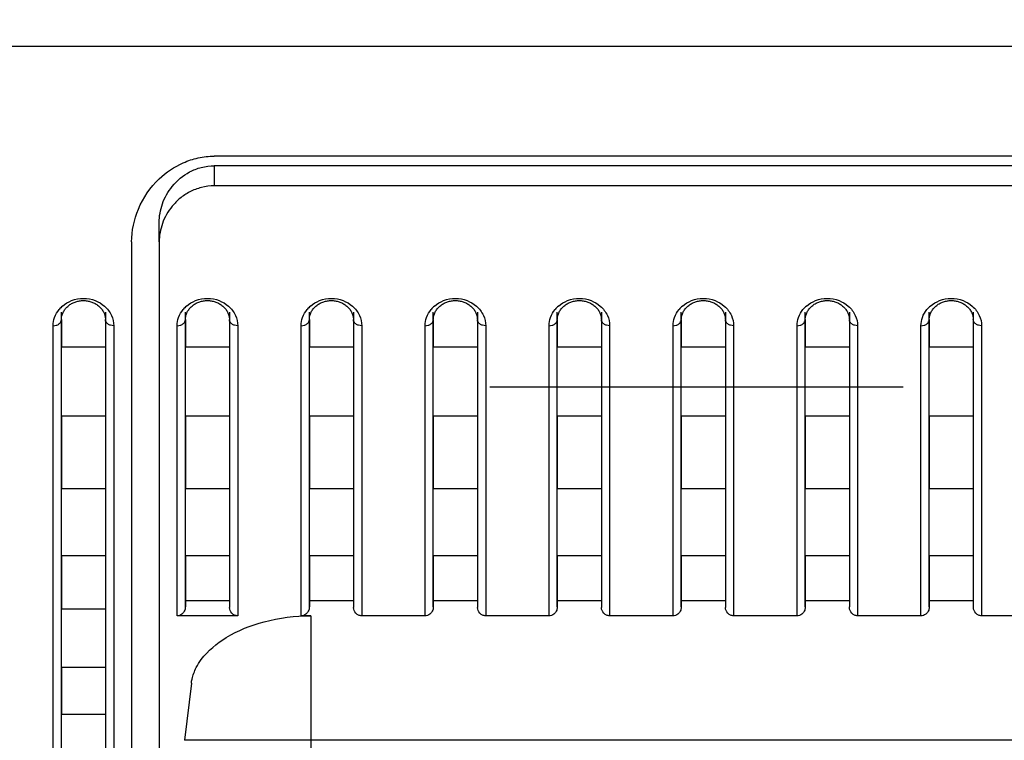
# Model space of a CAD drawing. Header units: millimetres. Extents: x -6054 to 364, y -1866 to 3094.
# Tile 334 of 360: x -3358 to -3322, y 1499 to 1525. Entities that reach past the tile are written whole.
import ezdxf

# ---------------------------------------------------------------- set-up
doc = ezdxf.new("R2010")
doc.units = ezdxf.units.MM
doc.header["$LTSCALE"] = 65.395
doc.header["$PDSIZE"] = 0.05
doc.layers.get('0').update_dxf_attribs({"linetype": 'CONTINUOUS'})
doc.layers.get('Defpoints').update_dxf_attribs({"linetype": 'CONTINUOUS'})
doc.layers.add('DIM', color=3, linetype='CONTINUOUS')
doc.styles.get("Standard").update_dxf_attribs({"font": 'arial.ttf'})
doc.dimstyles.new('ISO-25', dxfattribs={"dimtxt": 2.5, "dimasz": 2.5, "dimexe": 1.25, "dimexo": 0.625, "dimtad": 1, "dimtxsty": 'STANDARD', "dimcen": 2.5, "dimadec": 0, "dimazin": 0, "dimtfac": 1, "dimtmove": 0, "dimatfit": 3, "dimfxl": 1, "dimarcsym": 0})

# ---------------------------------------------------------------- blocks, each defined once
blk = doc.blocks.new('*D38')
at = {"layer": 'Defpoints', "color": 0}
for p in [(-3056.403, 1557.554), (-3005.253, 1557.554), (-3356.65, 1461.254)]:
    blk.add_point(p, dxfattribs=at)
at = {"layer": 'DIM', "color": 3, "lineweight": -2}
for p, q in [((-3005.253, 1557.554), (-3005.253, 1727.014)), ((-3055.778, 1557.554), (-3004.003, 1557.554)), ((-3005.253, 1476.254), (-3005.253, 1542.554)), ((-3356.025, 1461.254), (-3004.003, 1461.254))]:
    blk.add_line(p, q, dxfattribs=at)
at = {"layer": 'DIM', "color": 3}
for points in [[(-3002.753, 1542.554), (-3007.753, 1542.554), (-3005.253, 1557.554)], [(-3007.753, 1476.254), (-3002.753, 1476.254), (-3005.253, 1461.254)]]:
    blk.add_solid(points, dxfattribs=at)
at = {"layer": 'DIM', "color": 2, "insert": (-3023.063, 1649.784), "char_height": 20, "attachment_point": 5, "rotation": 90}
blk.add_mtext('96,3 [3,791]', dxfattribs=at)

msp = doc.modelspace()

# ---------------------------------------------------------------- linework, layer by layer
at = {"linetype": 'Continuous'}
for p, q in [((-3099.485, 1524.002), (-4686.861, 1524.002)), ((-3198.173, 1520.024), (-3350.673, 1520.024)), ((-3198.173, 1519.675), (-3350.673, 1519.675)), ((-3350.673, 1519.675), (-3350.673, 1518.945)), ((-3198.173, 1518.945), (-3350.673, 1518.945)), ((-3352.673, 1516.909), (-3352.673, 1517.612)), ((-3353.673, 1516.909), (-3353.673, 1484.17)), ((-3352.673, 1516.909), (-3352.673, 1484.17)), ((-3356.223, 1484.478), (-3356.223, 1514.359)), ((-3354.623, 1514.359), (-3354.623, 1484.478)), ((-3351.723, 1503.667), (-3351.723, 1514.359)), ((-3350.123, 1514.359), (-3350.123, 1503.667)), ((-3347.223, 1503.667), (-3347.223, 1514.359)), ((-3345.623, 1514.359), (-3345.623, 1503.667)), ((-3342.723, 1503.667), (-3342.723, 1514.359)), ((-3341.123, 1514.359), (-3341.123, 1503.667)), ((-3338.223, 1503.667), (-3338.223, 1514.359)), ((-3336.623, 1514.359), (-3336.623, 1503.667)), ((-3333.723, 1503.667), (-3333.723, 1514.359)), ((-3332.123, 1514.359), (-3332.123, 1503.667)), ((-3329.223, 1503.667), (-3329.223, 1514.359)), ((-3327.623, 1514.359), (-3327.623, 1503.667)), ((-3324.723, 1503.667), (-3324.723, 1514.359)), ((-3323.123, 1514.359), (-3323.123, 1503.667)), ((-3356.523, 1484.178), (-3356.523, 1513.867)), ((-3356.223, 1514.091), (-3356.223, 1513.095)), ((-3356.223, 1514.091), (-3356.223, 1513.095)), ((-3354.623, 1514.091), (-3354.623, 1513.095)), ((-3354.623, 1514.091), (-3354.623, 1513.095)), ((-3354.323, 1513.867), (-3354.323, 1484.178)), ((-3352.023, 1503.338), (-3352.023, 1513.867)), ((-3351.723, 1514.091), (-3351.723, 1513.095)), ((-3350.123, 1514.091), (-3350.123, 1513.095)), ((-3349.823, 1513.867), (-3349.823, 1503.338)), ((-3347.523, 1503.338), (-3347.523, 1513.867)), ((-3347.223, 1514.091), (-3347.223, 1513.095)), ((-3345.623, 1514.091), (-3345.623, 1513.095)), ((-3345.323, 1513.867), (-3345.323, 1503.338)), ((-3343.023, 1503.338), (-3343.023, 1513.867)), ((-3342.723, 1514.091), (-3342.723, 1513.095)), ((-3341.123, 1514.091), (-3341.123, 1513.095)), ((-3340.823, 1513.867), (-3340.823, 1503.338)), ((-3338.523, 1503.338), (-3338.523, 1513.867)), ((-3338.223, 1514.091), (-3338.223, 1513.095)), ((-3336.623, 1514.091), (-3336.623, 1513.095)), ((-3336.323, 1513.867), (-3336.323, 1503.338)), ((-3334.023, 1503.338), (-3334.023, 1513.867)), ((-3333.723, 1514.091), (-3333.723, 1513.095)), ((-3332.123, 1514.091), (-3332.123, 1513.095)), ((-3331.823, 1513.867), (-3331.823, 1503.338)), ((-3329.523, 1503.338), (-3329.523, 1513.867)), ((-3329.223, 1514.091), (-3329.223, 1513.095)), ((-3327.623, 1514.091), (-3327.623, 1513.095)), ((-3327.323, 1513.867), (-3327.323, 1503.338)), ((-3325.023, 1503.338), (-3325.023, 1513.867)), ((-3324.723, 1514.091), (-3324.723, 1513.095)), ((-3323.123, 1514.091), (-3323.123, 1513.095)), ((-3322.823, 1513.867), (-3322.823, 1503.338)), ((-3354.623, 1513.095), (-3356.223, 1513.095)), ((-3354.623, 1513.095), (-3356.223, 1513.095)), ((-3350.123, 1513.095), (-3351.723, 1513.095)), ((-3350.123, 1513.095), (-3351.723, 1513.095)), ((-3345.623, 1513.095), (-3347.223, 1513.095)), ((-3345.623, 1513.095), (-3347.223, 1513.095)), ((-3341.123, 1513.095), (-3342.723, 1513.095)), ((-3341.123, 1513.095), (-3342.723, 1513.095)), ((-3336.623, 1513.095), (-3338.223, 1513.095)), ((-3336.623, 1513.095), (-3338.223, 1513.095)), ((-3332.123, 1513.095), (-3333.723, 1513.095)), ((-3332.123, 1513.095), (-3333.723, 1513.095)), ((-3327.623, 1513.095), (-3329.223, 1513.095)), ((-3327.623, 1513.095), (-3329.223, 1513.095)), ((-3323.123, 1513.095), (-3324.723, 1513.095)), ((-3323.123, 1513.095), (-3324.723, 1513.095)), ((-3340.673, 1511.654), (-3325.673, 1511.654)), ((-3354.623, 1510.583), (-3356.223, 1510.583)), ((-3354.623, 1510.583), (-3356.223, 1510.583)), ((-3356.223, 1510.583), (-3356.223, 1507.945)), ((-3356.223, 1510.583), (-3356.223, 1507.945)), ((-3354.623, 1510.583), (-3354.623, 1507.945)), ((-3354.623, 1510.583), (-3354.623, 1507.945)), ((-3350.123, 1510.583), (-3351.723, 1510.583)), ((-3350.123, 1510.583), (-3351.723, 1510.583)), ((-3351.723, 1510.583), (-3351.723, 1507.945)), ((-3350.123, 1510.583), (-3350.123, 1507.945)), ((-3345.623, 1510.583), (-3347.223, 1510.583)), ((-3345.623, 1510.583), (-3347.223, 1510.583)), ((-3347.223, 1510.583), (-3347.223, 1507.945)), ((-3345.623, 1510.583), (-3345.623, 1507.945)), ((-3341.123, 1510.583), (-3342.723, 1510.583)), ((-3341.123, 1510.583), (-3342.723, 1510.583)), ((-3342.723, 1510.583), (-3342.723, 1507.945)), ((-3341.123, 1510.583), (-3341.123, 1507.945)), ((-3336.623, 1510.583), (-3338.223, 1510.583)), ((-3336.623, 1510.583), (-3338.223, 1510.583)), ((-3338.223, 1510.583), (-3338.223, 1507.945)), ((-3336.623, 1510.583), (-3336.623, 1507.945)), ((-3332.123, 1510.583), (-3333.723, 1510.583)), ((-3332.123, 1510.583), (-3333.723, 1510.583)), ((-3333.723, 1510.583), (-3333.723, 1507.945)), ((-3332.123, 1510.583), (-3332.123, 1507.945)), ((-3327.623, 1510.583), (-3329.223, 1510.583)), ((-3327.623, 1510.583), (-3329.223, 1510.583)), ((-3329.223, 1510.583), (-3329.223, 1507.945)), ((-3327.623, 1510.583), (-3327.623, 1507.945)), ((-3323.123, 1510.583), (-3324.723, 1510.583)), ((-3323.123, 1510.583), (-3324.723, 1510.583)), ((-3324.723, 1510.583), (-3324.723, 1507.945)), ((-3323.123, 1510.583), (-3323.123, 1507.945)), ((-3354.623, 1507.945), (-3356.223, 1507.945)), ((-3354.623, 1507.945), (-3356.223, 1507.945)), ((-3350.123, 1507.945), (-3351.723, 1507.945)), ((-3350.123, 1507.945), (-3351.723, 1507.945)), ((-3345.623, 1507.945), (-3347.223, 1507.945)), ((-3345.623, 1507.945), (-3347.223, 1507.945)), ((-3341.123, 1507.945), (-3342.723, 1507.945)), ((-3341.123, 1507.945), (-3342.723, 1507.945)), ((-3336.623, 1507.945), (-3338.223, 1507.945)), ((-3336.623, 1507.945), (-3338.223, 1507.945)), ((-3332.123, 1507.945), (-3333.723, 1507.945)), ((-3332.123, 1507.945), (-3333.723, 1507.945)), ((-3327.623, 1507.945), (-3329.223, 1507.945)), ((-3327.623, 1507.945), (-3329.223, 1507.945)), ((-3323.123, 1507.945), (-3324.723, 1507.945)), ((-3323.123, 1507.945), (-3324.723, 1507.945)), ((-3354.623, 1505.516), (-3356.223, 1505.516)), ((-3354.623, 1505.516), (-3356.223, 1505.516)), ((-3356.223, 1505.516), (-3356.223, 1503.576)), ((-3356.223, 1505.516), (-3356.223, 1503.576)), ((-3354.623, 1505.516), (-3354.623, 1503.576)), ((-3354.623, 1505.516), (-3354.623, 1503.576)), ((-3350.123, 1505.516), (-3351.723, 1505.516)), ((-3350.123, 1505.516), (-3351.723, 1505.516)), ((-3351.723, 1505.516), (-3351.723, 1503.667)), ((-3350.123, 1505.516), (-3350.123, 1503.667)), ((-3345.623, 1505.516), (-3347.223, 1505.516)), ((-3345.623, 1505.516), (-3347.223, 1505.516)), ((-3347.223, 1505.516), (-3347.223, 1503.667)), ((-3345.623, 1505.516), (-3345.623, 1503.667)), ((-3341.123, 1505.516), (-3342.723, 1505.516)), ((-3341.123, 1505.516), (-3342.723, 1505.516)), ((-3342.723, 1505.516), (-3342.723, 1503.667)), ((-3341.123, 1505.516), (-3341.123, 1503.667)), ((-3336.623, 1505.516), (-3338.223, 1505.516)), ((-3336.623, 1505.516), (-3338.223, 1505.516)), ((-3338.223, 1505.516), (-3338.223, 1503.667)), ((-3336.623, 1505.516), (-3336.623, 1503.667)), ((-3332.123, 1505.516), (-3333.723, 1505.516)), ((-3332.123, 1505.516), (-3333.723, 1505.516)), ((-3333.723, 1505.516), (-3333.723, 1503.667)), ((-3332.123, 1505.516), (-3332.123, 1503.667)), ((-3327.623, 1505.516), (-3329.223, 1505.516)), ((-3327.623, 1505.516), (-3329.223, 1505.516)), ((-3329.223, 1505.516), (-3329.223, 1503.667)), ((-3327.623, 1505.516), (-3327.623, 1503.667)), ((-3323.123, 1505.516), (-3324.723, 1505.516)), ((-3323.123, 1505.516), (-3324.723, 1505.516)), ((-3324.723, 1505.516), (-3324.723, 1503.667)), ((-3323.123, 1505.516), (-3323.123, 1503.667)), ((-3350.123, 1503.887), (-3351.723, 1503.887)), ((-3345.623, 1503.887), (-3347.223, 1503.887)), ((-3341.123, 1503.887), (-3342.723, 1503.887)), ((-3336.623, 1503.887), (-3338.223, 1503.887)), ((-3332.123, 1503.887), (-3333.723, 1503.887)), ((-3327.623, 1503.887), (-3329.223, 1503.887)), ((-3323.123, 1503.887), (-3324.723, 1503.887)), ((-3354.623, 1503.576), (-3356.223, 1503.576)), ((-3354.623, 1503.576), (-3356.223, 1503.576)), ((-3349.823, 1503.338), (-3352.023, 1503.338)), ((-3347.173, 1503.338), (-3347.523, 1503.338)), ((-3347.173, 1503.338), (-3347.173, 1495.454)), ((-3343.023, 1503.338), (-3345.323, 1503.338)), ((-3338.523, 1503.338), (-3340.823, 1503.338)), ((-3334.023, 1503.338), (-3336.323, 1503.338)), ((-3329.523, 1503.338), (-3331.823, 1503.338)), ((-3325.023, 1503.338), (-3327.323, 1503.338)), ((-3320.523, 1503.338), (-3322.823, 1503.338)), ((-3354.623, 1501.459), (-3356.223, 1501.459)), ((-3354.623, 1501.459), (-3356.223, 1501.459)), ((-3356.223, 1501.459), (-3356.223, 1499.762)), ((-3356.223, 1501.459), (-3356.223, 1499.762)), ((-3354.623, 1501.459), (-3354.623, 1499.762)), ((-3354.623, 1501.459), (-3354.623, 1499.762)), ((-3351.505, 1500.898), (-3351.76, 1498.819)), ((-3354.623, 1499.762), (-3356.223, 1499.762)), ((-3354.623, 1499.762), (-3356.223, 1499.762)), ((-3197.086, 1498.819), (-3351.76, 1498.819))]:
    msp.add_line(p, q, dxfattribs=at)
for points in [[(-3356.128, 1514.412), (-3356.11, 1514.44), (-3356.09, 1514.468), (-3356.068, 1514.495), (-3356.045, 1514.521), (-3356.021, 1514.546), (-3355.995, 1514.57), (-3355.968, 1514.592), (-3355.94, 1514.614), (-3355.912, 1514.635), (-3355.882, 1514.654), (-3355.852, 1514.671), (-3355.822, 1514.687), (-3355.791, 1514.702), (-3355.76, 1514.716), (-3355.728, 1514.728), (-3355.696, 1514.739), (-3355.663, 1514.749), (-3355.63, 1514.757), (-3355.596, 1514.765), (-3355.562, 1514.771), (-3355.528, 1514.775), (-3355.493, 1514.779), (-3355.459, 1514.781), (-3355.424, 1514.782), (-3355.389, 1514.781), (-3355.355, 1514.779), (-3355.32, 1514.776), (-3355.286, 1514.771), (-3355.252, 1514.765), (-3355.219, 1514.758), (-3355.185, 1514.749), (-3355.153, 1514.74), (-3355.12, 1514.729), (-3355.089, 1514.717), (-3355.057, 1514.703), (-3355.026, 1514.688), (-3354.996, 1514.672), (-3354.966, 1514.655), (-3354.936, 1514.636), (-3354.907, 1514.615), (-3354.879, 1514.594), (-3354.853, 1514.571), (-3354.827, 1514.547), (-3354.803, 1514.522), (-3354.78, 1514.497), (-3354.758, 1514.47), (-3354.738, 1514.443), (-3354.719, 1514.415)], [(-3351.64, 1514.392), (-3351.622, 1514.422), (-3351.603, 1514.451), (-3351.581, 1514.479), (-3351.559, 1514.506), (-3351.534, 1514.532), (-3351.509, 1514.557), (-3351.482, 1514.581), (-3351.453, 1514.604), (-3351.424, 1514.626), (-3351.394, 1514.646), (-3351.363, 1514.665), (-3351.332, 1514.682), (-3351.301, 1514.698), (-3351.269, 1514.712), (-3351.236, 1514.725), (-3351.203, 1514.737), (-3351.17, 1514.747), (-3351.135, 1514.756), (-3351.101, 1514.764), (-3351.066, 1514.77), (-3351.031, 1514.775), (-3350.995, 1514.779), (-3350.96, 1514.781), (-3350.924, 1514.782), (-3350.888, 1514.781), (-3350.853, 1514.779), (-3350.817, 1514.775), (-3350.782, 1514.77), (-3350.747, 1514.764), (-3350.713, 1514.757), (-3350.679, 1514.748), (-3350.645, 1514.737), (-3350.612, 1514.726), (-3350.58, 1514.713), (-3350.547, 1514.699), (-3350.516, 1514.683), (-3350.485, 1514.666), (-3350.454, 1514.647), (-3350.424, 1514.627), (-3350.395, 1514.606), (-3350.366, 1514.583), (-3350.339, 1514.559), (-3350.314, 1514.534), (-3350.289, 1514.508), (-3350.267, 1514.481), (-3350.245, 1514.453), (-3350.226, 1514.424), (-3350.208, 1514.395)], [(-3347.14, 1514.392), (-3347.122, 1514.422), (-3347.103, 1514.451), (-3347.081, 1514.479), (-3347.059, 1514.506), (-3347.034, 1514.532), (-3347.009, 1514.557), (-3346.982, 1514.581), (-3346.953, 1514.604), (-3346.924, 1514.626), (-3346.894, 1514.646), (-3346.863, 1514.665), (-3346.832, 1514.682), (-3346.801, 1514.698), (-3346.769, 1514.712), (-3346.736, 1514.725), (-3346.703, 1514.737), (-3346.67, 1514.747), (-3346.635, 1514.756), (-3346.601, 1514.764), (-3346.566, 1514.77), (-3346.531, 1514.775), (-3346.495, 1514.779), (-3346.46, 1514.781), (-3346.424, 1514.782), (-3346.388, 1514.781), (-3346.353, 1514.779), (-3346.317, 1514.775), (-3346.282, 1514.77), (-3346.247, 1514.764), (-3346.213, 1514.757), (-3346.179, 1514.748), (-3346.145, 1514.737), (-3346.112, 1514.726), (-3346.08, 1514.713), (-3346.047, 1514.699), (-3346.016, 1514.683), (-3345.985, 1514.666), (-3345.954, 1514.647), (-3345.924, 1514.627), (-3345.895, 1514.606), (-3345.866, 1514.583), (-3345.839, 1514.559), (-3345.814, 1514.534), (-3345.789, 1514.508), (-3345.767, 1514.481), (-3345.745, 1514.453), (-3345.726, 1514.424), (-3345.708, 1514.395)], [(-3342.64, 1514.392), (-3342.622, 1514.422), (-3342.603, 1514.451), (-3342.581, 1514.479), (-3342.559, 1514.506), (-3342.534, 1514.532), (-3342.509, 1514.557), (-3342.482, 1514.581), (-3342.453, 1514.604), (-3342.424, 1514.626), (-3342.394, 1514.646), (-3342.363, 1514.665), (-3342.332, 1514.682), (-3342.301, 1514.698), (-3342.269, 1514.712), (-3342.236, 1514.725), (-3342.203, 1514.737), (-3342.17, 1514.747), (-3342.135, 1514.756), (-3342.101, 1514.764), (-3342.066, 1514.77), (-3342.031, 1514.775), (-3341.995, 1514.779), (-3341.96, 1514.781), (-3341.924, 1514.782), (-3341.888, 1514.781), (-3341.853, 1514.779), (-3341.817, 1514.775), (-3341.782, 1514.77), (-3341.747, 1514.764), (-3341.713, 1514.757), (-3341.679, 1514.748), (-3341.645, 1514.737), (-3341.612, 1514.726), (-3341.58, 1514.713), (-3341.547, 1514.699), (-3341.516, 1514.683), (-3341.485, 1514.666), (-3341.454, 1514.647), (-3341.424, 1514.627), (-3341.395, 1514.606), (-3341.366, 1514.583), (-3341.339, 1514.559), (-3341.314, 1514.534), (-3341.289, 1514.508), (-3341.267, 1514.481), (-3341.245, 1514.453), (-3341.226, 1514.424), (-3341.208, 1514.395)], [(-3338.14, 1514.392), (-3338.122, 1514.422), (-3338.103, 1514.451), (-3338.081, 1514.479), (-3338.059, 1514.506), (-3338.034, 1514.532), (-3338.009, 1514.557), (-3337.982, 1514.581), (-3337.953, 1514.604), (-3337.924, 1514.626), (-3337.894, 1514.646), (-3337.863, 1514.665), (-3337.832, 1514.682), (-3337.801, 1514.698), (-3337.769, 1514.712), (-3337.736, 1514.725), (-3337.703, 1514.737), (-3337.67, 1514.747), (-3337.635, 1514.756), (-3337.601, 1514.764), (-3337.566, 1514.77), (-3337.531, 1514.775), (-3337.495, 1514.779), (-3337.46, 1514.781), (-3337.424, 1514.782), (-3337.388, 1514.781), (-3337.353, 1514.779), (-3337.317, 1514.775), (-3337.282, 1514.77), (-3337.247, 1514.764), (-3337.213, 1514.757), (-3337.179, 1514.748), (-3337.145, 1514.737), (-3337.112, 1514.726), (-3337.08, 1514.713), (-3337.047, 1514.699), (-3337.016, 1514.683), (-3336.985, 1514.666), (-3336.954, 1514.647), (-3336.924, 1514.627), (-3336.895, 1514.606), (-3336.866, 1514.583), (-3336.839, 1514.559), (-3336.814, 1514.534), (-3336.789, 1514.508), (-3336.767, 1514.481), (-3336.745, 1514.453), (-3336.726, 1514.424), (-3336.708, 1514.395)], [(-3333.64, 1514.392), (-3333.622, 1514.422), (-3333.603, 1514.451), (-3333.581, 1514.479), (-3333.559, 1514.506), (-3333.534, 1514.532), (-3333.509, 1514.557), (-3333.482, 1514.581), (-3333.453, 1514.604), (-3333.424, 1514.626), (-3333.394, 1514.646), (-3333.363, 1514.665), (-3333.332, 1514.682), (-3333.301, 1514.698), (-3333.269, 1514.712), (-3333.236, 1514.725), (-3333.203, 1514.737), (-3333.17, 1514.747), (-3333.135, 1514.756), (-3333.101, 1514.764), (-3333.066, 1514.77), (-3333.031, 1514.775), (-3332.995, 1514.779), (-3332.96, 1514.781), (-3332.924, 1514.782), (-3332.888, 1514.781), (-3332.853, 1514.779), (-3332.817, 1514.775), (-3332.782, 1514.77), (-3332.747, 1514.764), (-3332.713, 1514.757), (-3332.679, 1514.748), (-3332.645, 1514.737), (-3332.612, 1514.726), (-3332.58, 1514.713), (-3332.547, 1514.699), (-3332.516, 1514.683), (-3332.485, 1514.666), (-3332.454, 1514.647), (-3332.424, 1514.627), (-3332.395, 1514.606), (-3332.366, 1514.583), (-3332.339, 1514.559), (-3332.314, 1514.534), (-3332.289, 1514.508), (-3332.267, 1514.481), (-3332.245, 1514.453), (-3332.226, 1514.424), (-3332.208, 1514.395)], [(-3329.14, 1514.392), (-3329.122, 1514.422), (-3329.103, 1514.451), (-3329.081, 1514.479), (-3329.059, 1514.506), (-3329.034, 1514.532), (-3329.009, 1514.557), (-3328.982, 1514.581), (-3328.953, 1514.604), (-3328.924, 1514.626), (-3328.894, 1514.646), (-3328.863, 1514.665), (-3328.832, 1514.682), (-3328.801, 1514.698), (-3328.769, 1514.712), (-3328.736, 1514.725), (-3328.703, 1514.737), (-3328.67, 1514.747), (-3328.635, 1514.756), (-3328.601, 1514.764), (-3328.566, 1514.77), (-3328.531, 1514.775), (-3328.495, 1514.779), (-3328.46, 1514.781), (-3328.424, 1514.782), (-3328.388, 1514.781), (-3328.353, 1514.779), (-3328.317, 1514.775), (-3328.282, 1514.77), (-3328.247, 1514.764), (-3328.213, 1514.757), (-3328.179, 1514.748), (-3328.145, 1514.737), (-3328.112, 1514.726), (-3328.08, 1514.713), (-3328.047, 1514.699), (-3328.016, 1514.683), (-3327.985, 1514.666), (-3327.954, 1514.647), (-3327.924, 1514.627), (-3327.895, 1514.606), (-3327.866, 1514.583), (-3327.839, 1514.559), (-3327.814, 1514.534), (-3327.789, 1514.508), (-3327.767, 1514.481), (-3327.745, 1514.453), (-3327.726, 1514.424), (-3327.708, 1514.395)], [(-3324.64, 1514.392), (-3324.622, 1514.422), (-3324.603, 1514.451), (-3324.581, 1514.479), (-3324.559, 1514.506), (-3324.534, 1514.532), (-3324.509, 1514.557), (-3324.482, 1514.581), (-3324.453, 1514.604), (-3324.424, 1514.626), (-3324.394, 1514.646), (-3324.363, 1514.665), (-3324.332, 1514.682), (-3324.301, 1514.698), (-3324.269, 1514.712), (-3324.236, 1514.725), (-3324.203, 1514.737), (-3324.17, 1514.747), (-3324.135, 1514.756), (-3324.101, 1514.764), (-3324.066, 1514.77), (-3324.031, 1514.775), (-3323.995, 1514.779), (-3323.96, 1514.781), (-3323.924, 1514.782), (-3323.888, 1514.781), (-3323.853, 1514.779), (-3323.817, 1514.775), (-3323.782, 1514.77), (-3323.747, 1514.764), (-3323.713, 1514.757), (-3323.679, 1514.748), (-3323.645, 1514.737), (-3323.612, 1514.726), (-3323.58, 1514.713), (-3323.547, 1514.699), (-3323.516, 1514.683), (-3323.485, 1514.666), (-3323.454, 1514.647), (-3323.424, 1514.627), (-3323.395, 1514.606), (-3323.366, 1514.583), (-3323.339, 1514.559), (-3323.314, 1514.534), (-3323.289, 1514.508), (-3323.267, 1514.481), (-3323.245, 1514.453), (-3323.226, 1514.424), (-3323.208, 1514.395)], [(-3356.223, 1514.091), (-3356.223, 1514.105), (-3356.221, 1514.137), (-3356.218, 1514.169), (-3356.213, 1514.2), (-3356.206, 1514.232), (-3356.197, 1514.263)], [(-3356.197, 1514.263), (-3356.187, 1514.293), (-3356.174, 1514.324), (-3356.161, 1514.354), (-3356.145, 1514.383), (-3356.128, 1514.412)], [(-3354.719, 1514.415), (-3354.702, 1514.386), (-3354.687, 1514.357), (-3354.673, 1514.327), (-3354.661, 1514.297), (-3354.65, 1514.266)], [(-3354.65, 1514.266), (-3354.642, 1514.235), (-3354.634, 1514.204), (-3354.629, 1514.173), (-3354.625, 1514.141), (-3354.623, 1514.109), (-3354.623, 1514.091)], [(-3351.723, 1514.091), (-3351.723, 1514.107), (-3351.721, 1514.14), (-3351.717, 1514.172), (-3351.712, 1514.205), (-3351.704, 1514.237), (-3351.695, 1514.269)], [(-3351.695, 1514.269), (-3351.684, 1514.3), (-3351.671, 1514.332), (-3351.657, 1514.362), (-3351.64, 1514.392)], [(-3350.208, 1514.395), (-3350.191, 1514.365), (-3350.176, 1514.335), (-3350.164, 1514.304), (-3350.152, 1514.272)], [(-3350.152, 1514.272), (-3350.143, 1514.24), (-3350.135, 1514.208), (-3350.13, 1514.176), (-3350.126, 1514.144), (-3350.123, 1514.111), (-3350.123, 1514.091)], [(-3347.223, 1514.091), (-3347.223, 1514.107), (-3347.221, 1514.14), (-3347.217, 1514.172), (-3347.212, 1514.205), (-3347.204, 1514.237), (-3347.195, 1514.269)], [(-3347.195, 1514.269), (-3347.184, 1514.3), (-3347.171, 1514.332), (-3347.157, 1514.362), (-3347.14, 1514.392)], [(-3345.708, 1514.395), (-3345.691, 1514.365), (-3345.676, 1514.335), (-3345.664, 1514.304), (-3345.652, 1514.272)], [(-3345.652, 1514.272), (-3345.643, 1514.24), (-3345.635, 1514.208), (-3345.63, 1514.176), (-3345.626, 1514.144), (-3345.623, 1514.111), (-3345.623, 1514.091)], [(-3342.723, 1514.091), (-3342.723, 1514.107), (-3342.721, 1514.14), (-3342.717, 1514.172), (-3342.712, 1514.205), (-3342.704, 1514.237), (-3342.695, 1514.269)], [(-3342.695, 1514.269), (-3342.684, 1514.3), (-3342.671, 1514.332), (-3342.657, 1514.362), (-3342.64, 1514.392)], [(-3341.208, 1514.395), (-3341.191, 1514.365), (-3341.176, 1514.335), (-3341.164, 1514.304), (-3341.152, 1514.272)], [(-3341.152, 1514.272), (-3341.143, 1514.24), (-3341.135, 1514.208), (-3341.13, 1514.176), (-3341.126, 1514.144), (-3341.123, 1514.111), (-3341.123, 1514.091)], [(-3338.223, 1514.091), (-3338.223, 1514.107), (-3338.221, 1514.14), (-3338.217, 1514.172), (-3338.212, 1514.205), (-3338.204, 1514.237), (-3338.195, 1514.269)], [(-3338.195, 1514.269), (-3338.184, 1514.3), (-3338.171, 1514.332), (-3338.157, 1514.362), (-3338.14, 1514.392)], [(-3336.708, 1514.395), (-3336.691, 1514.365), (-3336.676, 1514.335), (-3336.664, 1514.304), (-3336.652, 1514.272)], [(-3336.652, 1514.272), (-3336.643, 1514.24), (-3336.635, 1514.208), (-3336.63, 1514.176), (-3336.626, 1514.144), (-3336.623, 1514.111), (-3336.623, 1514.091)], [(-3333.723, 1514.091), (-3333.723, 1514.107), (-3333.721, 1514.14), (-3333.717, 1514.172), (-3333.712, 1514.205), (-3333.704, 1514.237), (-3333.695, 1514.269)], [(-3333.695, 1514.269), (-3333.684, 1514.3), (-3333.671, 1514.332), (-3333.657, 1514.362), (-3333.64, 1514.392)], [(-3332.208, 1514.395), (-3332.191, 1514.365), (-3332.176, 1514.335), (-3332.164, 1514.304), (-3332.152, 1514.272)], [(-3332.152, 1514.272), (-3332.143, 1514.24), (-3332.135, 1514.208), (-3332.13, 1514.176), (-3332.126, 1514.144), (-3332.123, 1514.111), (-3332.123, 1514.091)], [(-3329.223, 1514.091), (-3329.223, 1514.107), (-3329.221, 1514.14), (-3329.217, 1514.172), (-3329.212, 1514.205), (-3329.204, 1514.237), (-3329.195, 1514.269)], [(-3329.195, 1514.269), (-3329.184, 1514.3), (-3329.171, 1514.332), (-3329.157, 1514.362), (-3329.14, 1514.392)], [(-3327.708, 1514.395), (-3327.691, 1514.365), (-3327.676, 1514.335), (-3327.664, 1514.304), (-3327.652, 1514.272)], [(-3327.652, 1514.272), (-3327.643, 1514.24), (-3327.635, 1514.208), (-3327.63, 1514.176), (-3327.626, 1514.144), (-3327.623, 1514.111), (-3327.623, 1514.091)], [(-3324.723, 1514.091), (-3324.723, 1514.107), (-3324.721, 1514.14), (-3324.717, 1514.172), (-3324.712, 1514.205), (-3324.704, 1514.237), (-3324.695, 1514.269)], [(-3324.695, 1514.269), (-3324.684, 1514.3), (-3324.671, 1514.332), (-3324.657, 1514.362), (-3324.64, 1514.392)], [(-3323.208, 1514.395), (-3323.191, 1514.365), (-3323.176, 1514.335), (-3323.164, 1514.304), (-3323.152, 1514.272)], [(-3323.152, 1514.272), (-3323.143, 1514.24), (-3323.135, 1514.208), (-3323.13, 1514.176), (-3323.126, 1514.144), (-3323.123, 1514.111), (-3323.123, 1514.091)]]:
    msp.add_lwpolyline(points, dxfattribs=at)
for centre, radius, start, end in [((-3355.498, 1513.792), 1.045, 130.984, 140.592), ((-3350.998, 1513.792), 1.045, 130.984, 140.592), ((-3346.498, 1513.792), 1.045, 130.984, 140.592), ((-3341.998, 1513.792), 1.045, 130.984, 140.592), ((-3337.498, 1513.792), 1.045, 130.984, 140.592), ((-3332.998, 1513.792), 1.045, 130.984, 140.592), ((-3328.498, 1513.792), 1.045, 130.984, 140.592), ((-3323.998, 1513.792), 1.045, 130.984, 140.592), ((-3349.762, 1503.667), 0.362, 180.0011, 183.9729), ((-3345.262, 1503.667), 0.362, 180.0011, 183.9729), ((-3340.762, 1503.667), 0.362, 180.0011, 183.9729), ((-3336.262, 1503.667), 0.362, 180.0011, 183.9729), ((-3331.762, 1503.667), 0.362, 180.0011, 183.9729), ((-3327.262, 1503.667), 0.362, 180.0011, 183.9729), ((-3322.762, 1503.667), 0.362, 180.0011, 183.9729)]:
    msp.add_arc(centre, radius, start, end, dxfattribs=at)
for points, knots in [([(-3352.674, 1519.195), (-3352.42, 1519.437), (-3351.962, 1519.749), (-3351.258, 1519.981), (-3350.87, 1520.024), (-3350.673, 1520.024)], [0, 0, 0, 0, 0.475064, 0.733141, 1, 1, 1, 1]), ([(-3352.673, 1517.612), (-3352.673, 1517.841), (-3352.589, 1518.317), (-3352.219, 1518.98), (-3351.69, 1519.421), (-3351.143, 1519.635), (-3350.832, 1519.675), (-3350.673, 1519.675)], [0, 0, 0, 0, 0.216715, 0.447981, 0.706315, 0.849727, 1, 1, 1, 1]), ([(-3353.673, 1516.909), (-3353.673, 1517.313), (-3353.492, 1518.168), (-3352.995, 1518.889), (-3352.674, 1519.195)], [0, 0, 0, 0, 0.477112, 1, 1, 1, 1]), ([(-3350.673, 1518.945), (-3350.831, 1518.945), (-3351.141, 1518.906), (-3351.565, 1518.743), (-3351.92, 1518.506), (-3352.285, 1518.139), (-3352.589, 1517.607), (-3352.673, 1517.135), (-3352.673, 1516.909)], [0, 0, 0, 0, 0.150469, 0.294072, 0.428261, 0.553723, 0.78434, 1, 1, 1, 1]), ([(-3356.184, 1514.581), (-3356.086, 1514.666), (-3355.845, 1514.81), (-3355.423, 1514.887), (-3355.001, 1514.81), (-3354.76, 1514.666), (-3354.662, 1514.581)], [0, 0, 0, 0, 0.23574, 0.500003, 0.764265, 1, 1, 1, 1]), ([(-3354.662, 1514.581), (-3354.556, 1514.488), (-3354.385, 1514.267), (-3354.323, 1513.995), (-3354.323, 1513.867)], [0, 0, 0, 0, 0.525823, 1, 1, 1, 1]), ([(-3351.684, 1514.581), (-3351.586, 1514.666), (-3351.345, 1514.81), (-3350.923, 1514.887), (-3350.501, 1514.81), (-3350.26, 1514.666), (-3350.162, 1514.581)], [0, 0, 0, 0, 0.23574, 0.500003, 0.764265, 1, 1, 1, 1]), ([(-3350.162, 1514.581), (-3350.056, 1514.488), (-3349.885, 1514.267), (-3349.823, 1513.995), (-3349.823, 1513.867)], [0, 0, 0, 0, 0.525823, 1, 1, 1, 1]), ([(-3347.184, 1514.581), (-3347.086, 1514.666), (-3346.845, 1514.81), (-3346.423, 1514.887), (-3346.001, 1514.81), (-3345.76, 1514.666), (-3345.662, 1514.581)], [0, 0, 0, 0, 0.23574, 0.500003, 0.764265, 1, 1, 1, 1]), ([(-3345.662, 1514.581), (-3345.556, 1514.488), (-3345.385, 1514.267), (-3345.323, 1513.995), (-3345.323, 1513.867)], [0, 0, 0, 0, 0.525823, 1, 1, 1, 1]), ([(-3342.684, 1514.581), (-3342.586, 1514.666), (-3342.345, 1514.81), (-3341.923, 1514.887), (-3341.501, 1514.81), (-3341.26, 1514.666), (-3341.162, 1514.581)], [0, 0, 0, 0, 0.23574, 0.500003, 0.764265, 1, 1, 1, 1]), ([(-3341.162, 1514.581), (-3341.056, 1514.488), (-3340.885, 1514.267), (-3340.823, 1513.995), (-3340.823, 1513.867)], [0, 0, 0, 0, 0.525823, 1, 1, 1, 1]), ([(-3338.184, 1514.581), (-3338.086, 1514.666), (-3337.845, 1514.81), (-3337.423, 1514.887), (-3337.001, 1514.81), (-3336.76, 1514.666), (-3336.662, 1514.581)], [0, 0, 0, 0, 0.23574, 0.500003, 0.764265, 1, 1, 1, 1]), ([(-3336.662, 1514.581), (-3336.556, 1514.488), (-3336.385, 1514.267), (-3336.323, 1513.995), (-3336.323, 1513.867)], [0, 0, 0, 0, 0.525823, 1, 1, 1, 1]), ([(-3333.684, 1514.581), (-3333.586, 1514.666), (-3333.345, 1514.81), (-3332.923, 1514.887), (-3332.501, 1514.81), (-3332.26, 1514.666), (-3332.162, 1514.581)], [0, 0, 0, 0, 0.23574, 0.500003, 0.764265, 1, 1, 1, 1]), ([(-3332.162, 1514.581), (-3332.056, 1514.488), (-3331.885, 1514.267), (-3331.823, 1513.995), (-3331.823, 1513.867)], [0, 0, 0, 0, 0.525823, 1, 1, 1, 1]), ([(-3329.184, 1514.581), (-3329.086, 1514.666), (-3328.845, 1514.81), (-3328.423, 1514.887), (-3328.001, 1514.81), (-3327.76, 1514.666), (-3327.662, 1514.581)], [0, 0, 0, 0, 0.23574, 0.500003, 0.764265, 1, 1, 1, 1]), ([(-3327.662, 1514.581), (-3327.556, 1514.488), (-3327.385, 1514.267), (-3327.323, 1513.995), (-3327.323, 1513.867)], [0, 0, 0, 0, 0.525823, 1, 1, 1, 1]), ([(-3324.684, 1514.581), (-3324.586, 1514.666), (-3324.345, 1514.81), (-3323.923, 1514.887), (-3323.501, 1514.81), (-3323.26, 1514.666), (-3323.162, 1514.581)], [0, 0, 0, 0, 0.23574, 0.500003, 0.764265, 1, 1, 1, 1]), ([(-3323.162, 1514.581), (-3323.056, 1514.488), (-3322.885, 1514.267), (-3322.823, 1513.995), (-3322.823, 1513.867)], [0, 0, 0, 0, 0.525823, 1, 1, 1, 1]), ([(-3356.523, 1513.867), (-3356.523, 1513.969), (-3356.485, 1514.183), (-3356.375, 1514.371), (-3356.306, 1514.456)], [0, 0, 0, 0, 0.482589, 1, 1, 1, 1]), ([(-3352.023, 1513.867), (-3352.023, 1513.969), (-3351.985, 1514.183), (-3351.875, 1514.371), (-3351.806, 1514.456)], [0, 0, 0, 0, 0.482589, 1, 1, 1, 1]), ([(-3347.523, 1513.867), (-3347.523, 1513.969), (-3347.485, 1514.183), (-3347.375, 1514.371), (-3347.306, 1514.456)], [0, 0, 0, 0, 0.482589, 1, 1, 1, 1]), ([(-3343.023, 1513.867), (-3343.023, 1513.969), (-3342.985, 1514.183), (-3342.875, 1514.371), (-3342.806, 1514.456)], [0, 0, 0, 0, 0.482589, 1, 1, 1, 1]), ([(-3338.523, 1513.867), (-3338.523, 1513.969), (-3338.485, 1514.183), (-3338.375, 1514.371), (-3338.306, 1514.456)], [0, 0, 0, 0, 0.482589, 1, 1, 1, 1]), ([(-3334.023, 1513.867), (-3334.023, 1513.969), (-3333.985, 1514.183), (-3333.875, 1514.371), (-3333.806, 1514.456)], [0, 0, 0, 0, 0.482589, 1, 1, 1, 1]), ([(-3329.523, 1513.867), (-3329.523, 1513.969), (-3329.485, 1514.183), (-3329.375, 1514.371), (-3329.306, 1514.456)], [0, 0, 0, 0, 0.482589, 1, 1, 1, 1]), ([(-3325.023, 1513.867), (-3325.023, 1513.969), (-3324.985, 1514.183), (-3324.875, 1514.371), (-3324.806, 1514.456)], [0, 0, 0, 0, 0.482589, 1, 1, 1, 1]), ([(-3356.523, 1513.867), (-3356.484, 1513.867), (-3356.409, 1513.878), (-3356.31, 1513.925), (-3356.241, 1513.999), (-3356.223, 1514.062), (-3356.223, 1514.091)], [0, 0, 0, 0, 0.28207, 0.546535, 0.783879, 1, 1, 1, 1]), ([(-3354.323, 1513.867), (-3354.362, 1513.867), (-3354.437, 1513.878), (-3354.536, 1513.925), (-3354.605, 1513.999), (-3354.623, 1514.062), (-3354.623, 1514.091)], [0, 0, 0, 0, 0.28207, 0.546535, 0.783879, 1, 1, 1, 1]), ([(-3352.023, 1513.867), (-3351.984, 1513.867), (-3351.909, 1513.878), (-3351.81, 1513.925), (-3351.741, 1513.999), (-3351.723, 1514.062), (-3351.723, 1514.091)], [0, 0, 0, 0, 0.28207, 0.546535, 0.783879, 1, 1, 1, 1]), ([(-3349.823, 1513.867), (-3349.862, 1513.867), (-3349.937, 1513.878), (-3350.036, 1513.925), (-3350.105, 1513.999), (-3350.123, 1514.062), (-3350.123, 1514.091)], [0, 0, 0, 0, 0.28207, 0.546535, 0.783879, 1, 1, 1, 1]), ([(-3347.523, 1513.867), (-3347.484, 1513.867), (-3347.409, 1513.878), (-3347.31, 1513.925), (-3347.241, 1513.999), (-3347.223, 1514.062), (-3347.223, 1514.091)], [0, 0, 0, 0, 0.28207, 0.546535, 0.783879, 1, 1, 1, 1]), ([(-3345.323, 1513.867), (-3345.362, 1513.867), (-3345.437, 1513.878), (-3345.536, 1513.925), (-3345.605, 1513.999), (-3345.623, 1514.062), (-3345.623, 1514.091)], [0, 0, 0, 0, 0.28207, 0.546535, 0.783879, 1, 1, 1, 1]), ([(-3343.023, 1513.867), (-3342.984, 1513.867), (-3342.909, 1513.878), (-3342.81, 1513.925), (-3342.741, 1513.999), (-3342.723, 1514.062), (-3342.723, 1514.091)], [0, 0, 0, 0, 0.28207, 0.546535, 0.783879, 1, 1, 1, 1]), ([(-3340.823, 1513.867), (-3340.862, 1513.867), (-3340.937, 1513.878), (-3341.036, 1513.925), (-3341.105, 1513.999), (-3341.123, 1514.062), (-3341.123, 1514.091)], [0, 0, 0, 0, 0.28207, 0.546535, 0.783879, 1, 1, 1, 1]), ([(-3338.523, 1513.867), (-3338.484, 1513.867), (-3338.409, 1513.878), (-3338.31, 1513.925), (-3338.241, 1513.999), (-3338.223, 1514.062), (-3338.223, 1514.091)], [0, 0, 0, 0, 0.28207, 0.546535, 0.783879, 1, 1, 1, 1]), ([(-3336.323, 1513.867), (-3336.362, 1513.867), (-3336.437, 1513.878), (-3336.536, 1513.925), (-3336.605, 1513.999), (-3336.623, 1514.062), (-3336.623, 1514.091)], [0, 0, 0, 0, 0.28207, 0.546535, 0.783879, 1, 1, 1, 1]), ([(-3334.023, 1513.867), (-3333.984, 1513.867), (-3333.909, 1513.878), (-3333.81, 1513.925), (-3333.741, 1513.999), (-3333.723, 1514.062), (-3333.723, 1514.091)], [0, 0, 0, 0, 0.28207, 0.546535, 0.783879, 1, 1, 1, 1]), ([(-3331.823, 1513.867), (-3331.862, 1513.867), (-3331.937, 1513.878), (-3332.036, 1513.925), (-3332.105, 1513.999), (-3332.123, 1514.062), (-3332.123, 1514.091)], [0, 0, 0, 0, 0.28207, 0.546535, 0.783879, 1, 1, 1, 1]), ([(-3329.523, 1513.867), (-3329.484, 1513.867), (-3329.409, 1513.878), (-3329.31, 1513.925), (-3329.241, 1513.999), (-3329.223, 1514.062), (-3329.223, 1514.091)], [0, 0, 0, 0, 0.28207, 0.546535, 0.783879, 1, 1, 1, 1]), ([(-3327.323, 1513.867), (-3327.362, 1513.867), (-3327.437, 1513.878), (-3327.536, 1513.925), (-3327.605, 1513.999), (-3327.623, 1514.062), (-3327.623, 1514.091)], [0, 0, 0, 0, 0.28207, 0.546535, 0.783879, 1, 1, 1, 1]), ([(-3325.023, 1513.867), (-3324.984, 1513.867), (-3324.909, 1513.878), (-3324.81, 1513.925), (-3324.741, 1513.999), (-3324.723, 1514.062), (-3324.723, 1514.091)], [0, 0, 0, 0, 0.28207, 0.546535, 0.783879, 1, 1, 1, 1]), ([(-3322.823, 1513.867), (-3322.862, 1513.867), (-3322.937, 1513.878), (-3323.036, 1513.925), (-3323.105, 1513.999), (-3323.123, 1514.062), (-3323.123, 1514.091)], [0, 0, 0, 0, 0.28207, 0.546535, 0.783879, 1, 1, 1, 1]), ([(-3351.744, 1503.546), (-3351.765, 1503.489), (-3351.838, 1503.382), (-3351.962, 1503.338), (-3352.023, 1503.338)], [0, 0, 0, 0, 0.500184, 1, 1, 1, 1]), ([(-3349.823, 1503.338), (-3349.862, 1503.338), (-3349.941, 1503.355), (-3350.069, 1503.448), (-3350.117, 1503.566), (-3350.122, 1503.642)], [0, 0, 0, 0, 0.252282, 0.504288, 1, 1, 1, 1]), ([(-3347.244, 1503.546), (-3347.265, 1503.489), (-3347.338, 1503.382), (-3347.462, 1503.338), (-3347.523, 1503.338)], [0, 0, 0, 0, 0.500184, 1, 1, 1, 1]), ([(-3345.323, 1503.338), (-3345.362, 1503.338), (-3345.441, 1503.355), (-3345.569, 1503.448), (-3345.617, 1503.566), (-3345.622, 1503.642)], [0, 0, 0, 0, 0.252282, 0.504288, 1, 1, 1, 1]), ([(-3342.744, 1503.546), (-3342.765, 1503.489), (-3342.838, 1503.382), (-3342.962, 1503.338), (-3343.023, 1503.338)], [0, 0, 0, 0, 0.500184, 1, 1, 1, 1]), ([(-3340.823, 1503.338), (-3340.862, 1503.338), (-3340.941, 1503.355), (-3341.069, 1503.448), (-3341.117, 1503.566), (-3341.122, 1503.642)], [0, 0, 0, 0, 0.252282, 0.504288, 1, 1, 1, 1]), ([(-3338.244, 1503.546), (-3338.265, 1503.489), (-3338.338, 1503.382), (-3338.462, 1503.338), (-3338.523, 1503.338)], [0, 0, 0, 0, 0.500184, 1, 1, 1, 1]), ([(-3336.323, 1503.338), (-3336.362, 1503.338), (-3336.441, 1503.355), (-3336.569, 1503.448), (-3336.617, 1503.566), (-3336.622, 1503.642)], [0, 0, 0, 0, 0.252282, 0.504288, 1, 1, 1, 1]), ([(-3333.744, 1503.546), (-3333.765, 1503.489), (-3333.838, 1503.382), (-3333.962, 1503.338), (-3334.023, 1503.338)], [0, 0, 0, 0, 0.500184, 1, 1, 1, 1]), ([(-3331.823, 1503.338), (-3331.862, 1503.338), (-3331.941, 1503.355), (-3332.069, 1503.448), (-3332.117, 1503.566), (-3332.122, 1503.642)], [0, 0, 0, 0, 0.252282, 0.504288, 1, 1, 1, 1]), ([(-3329.244, 1503.546), (-3329.265, 1503.489), (-3329.338, 1503.382), (-3329.462, 1503.338), (-3329.523, 1503.338)], [0, 0, 0, 0, 0.500184, 1, 1, 1, 1]), ([(-3327.323, 1503.338), (-3327.362, 1503.338), (-3327.441, 1503.355), (-3327.569, 1503.448), (-3327.617, 1503.566), (-3327.622, 1503.642)], [0, 0, 0, 0, 0.252282, 0.504288, 1, 1, 1, 1]), ([(-3324.744, 1503.546), (-3324.765, 1503.489), (-3324.838, 1503.382), (-3324.962, 1503.338), (-3325.023, 1503.338)], [0, 0, 0, 0, 0.500184, 1, 1, 1, 1]), ([(-3322.823, 1503.338), (-3322.862, 1503.338), (-3322.941, 1503.355), (-3323.069, 1503.448), (-3323.117, 1503.566), (-3323.122, 1503.642)], [0, 0, 0, 0, 0.252282, 0.504288, 1, 1, 1, 1]), ([(-3350.238, 1502.55), (-3349.816, 1502.808), (-3348.811, 1503.208), (-3347.743, 1503.338), (-3347.173, 1503.338)], [0, 0, 0, 0, 0.464891, 1, 1, 1, 1]), ([(-3351.327, 1501.459), (-3351.274, 1501.561), (-3350.996, 1502), (-3350.581, 1502.34), (-3350.238, 1502.55)], [0, 0, 0, 0, 0.221602, 1, 1, 1, 1]), ([(-3351.505, 1500.898), (-3351.499, 1500.945), (-3351.466, 1501.14), (-3351.395, 1501.327), (-3351.327, 1501.459)], [0, 0, 0, 0, 0.242259, 1, 1, 1, 1])]:
    msp.add_open_spline(points, degree=3, knots=knots, dxfattribs=at)
for points in [[(-3351.723, 1503.667), (-3351.723, 1503.626), (-3351.73, 1503.585), (-3351.744, 1503.546)], [(-3347.223, 1503.667), (-3347.223, 1503.626), (-3347.23, 1503.585), (-3347.244, 1503.546)], [(-3342.723, 1503.667), (-3342.723, 1503.626), (-3342.73, 1503.585), (-3342.744, 1503.546)], [(-3338.223, 1503.667), (-3338.223, 1503.626), (-3338.23, 1503.585), (-3338.244, 1503.546)], [(-3333.723, 1503.667), (-3333.723, 1503.626), (-3333.73, 1503.585), (-3333.744, 1503.546)], [(-3329.223, 1503.667), (-3329.223, 1503.626), (-3329.23, 1503.585), (-3329.244, 1503.546)], [(-3324.723, 1503.667), (-3324.723, 1503.626), (-3324.73, 1503.585), (-3324.744, 1503.546)]]:
    msp.add_open_spline(points, degree=3, dxfattribs=at)

# ---------------------------------------------------------------- dimensions: what is measured, and where the dimension line sits
at = {"layer": 'DIM'}
dim = msp.add_linear_dim(base=(-3005.253, 1557.554), p1=(-3356.65, 1461.254), p2=(-3056.403, 1557.554), angle=90, dimstyle='ISO-25', override={"dimscale": 1, "dimtxt": 20, "dimasz": 15, "dimexe": 1.25, "dimexo": 0.625, "dimgap": 5, "dimdec": 1, "dimzin": 8, "dimcen": 2.5, "dimclrd": 3, "dimclre": 3, "dimclrt": 2, "dimadec": 1, "dimtp": 0.3, "dimtm": 0.3, "dimtix": 0, "dimtofl": 0, "dimtmove": 0, "dimatfit": 3}, dxfattribs=at)
dim.commit()
dim.dimension.update_dxf_attribs({"geometry": '*D38', "text_midpoint": (-3023.063, 1649.784)})

doc.saveas('drawing.dxf')
